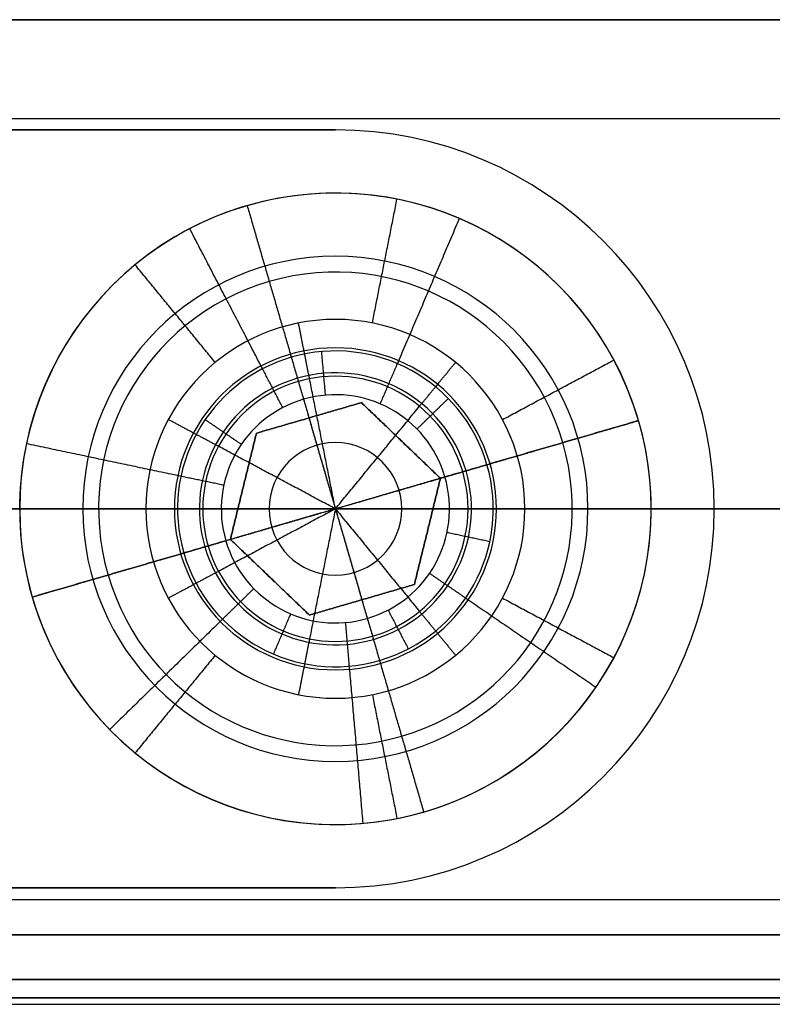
# Model space of a CAD drawing. Header units: millimetres. Extents: x -332 to 332, y -5 to 968.
# Tile 641 of 656: x 12 to 24, y 751 to 767. Entities that reach past the tile are written whole.
import ezdxf

# ---------------------------------------------------------------- set-up
doc = ezdxf.new("R2010")
doc.units = ezdxf.units.MM
doc.header["$MEASUREMENT"] = 0
for name, color, linetype in [('IGES level 21', 9, 'Continuous'), ('IGES level 23', 252, 'Continuous'), ('IGES level 38', 9, 'Continuous'), ('IGES level 40', 8, 'Continuous')]:
    doc.layers.add(name, color=color, linetype=linetype)

msp = doc.modelspace()

# ---------------------------------------------------------------- linework, layer by layer
at = {"layer": 'IGES level 21', "color": 253}
for centre, radius, start, end in [((17.5, 759.284, 1698.593), 3, 0, 180), ((17.5, 759.284, 1706.593), 2.1, 0, 180), ((17.5, 759.284, 1707.224), 1.05, 0, 180), ((17.5, 759.284, 1698.593), 3, 180, 0), ((17.5, 759.284, 1706.593), 2.1, 180, 0), ((17.5, 759.284, 1707.224), 1.05, 180, 0)]:
    msp.add_arc(centre, radius, start, end, dxfattribs=at)
at = {"layer": 'IGES level 21'}
for centre, radius, start, end in [((17.5, 759.284, 1698.593), 3, 0, 180), ((17.5, 759.284, 1699.043), 2.55, 0, 180), ((17.5, 759.284, 1706.593), 2.1, 0, 180), ((17.5, 759.284, 1699.493), 2.1, 0, 180), ((17.5, 759.284, 1703.043), 2.1, 0, 180), ((17.5, 759.284, 1699.493), 2.1, 0, 180), ((17.5, 759.284, 1698.593), 3, 180, 0), ((17.5, 759.284, 1699.043), 2.55, 180, 0), ((17.5, 759.284, 1699.493), 2.1, 180, 0), ((17.5, 759.284, 1699.493), 2.1, 180, 0), ((17.5, 759.284, 1706.593), 2.1, 180, 0), ((17.5, 759.284, 1703.043), 2.1, 180, 0)]:
    msp.add_arc(centre, radius, start, end, dxfattribs=at)
at = {"layer": 'IGES level 21', "color": 253}
for points in [[(-35, 767.03, 1698.593), (0, 767.03, 1698.593), (35, 767.03, 1698.593)], [(35, 767.03, 1698.593), (0, 767.03, 1698.593), (-35, 767.03, 1698.593)], [(-90, 765.468, 1705.668), (0, 765.468, 1705.668), (90, 765.468, 1705.668)], [(17.5, 759.284, 1707.855), (17.295, 760.314, 1707.224), (17.09, 761.344, 1706.593)], [(17.5, 759.284, 1707.855), (18.166, 760.096, 1707.224), (18.832, 760.908, 1706.593)], [(17.5, 759.284, 1707.855), (16.574, 759.779, 1707.224), (15.648, 760.274, 1706.593)], [(-90, 759.284, 1708.593), (0, 759.284, 1708.593), (90, 759.284, 1708.593)], [(90, 759.284, 1708.593), (0, 759.284, 1708.593), (-90, 759.284, 1708.593)], [(-14.5, 759.284, 1698.593), (0, 759.284, 1698.593), (14.5, 759.284, 1698.593)], [(17.5, 759.284, 1707.855), (16.45, 759.284, 1707.224), (15.4, 759.284, 1706.593)], [(15.4, 759.284, 1706.593), (16.45, 759.284, 1707.224), (17.5, 759.284, 1707.855)], [(17.5, 759.284, 1707.855), (16.574, 758.789, 1707.224), (15.648, 758.294, 1706.593)], [(17.5, 759.284, 1707.855), (17.295, 758.254, 1707.224), (17.09, 757.225, 1706.593)], [(19.6, 759.284, 1706.593), (18.55, 759.284, 1707.224), (17.5, 759.284, 1707.855)], [(17.5, 759.284, 1707.855), (18.166, 758.473, 1707.224), (18.832, 757.661, 1706.593)], [(17.5, 759.284, 1707.855), (18.55, 759.284, 1707.224), (19.6, 759.284, 1706.593)], [(20.5, 759.284, 1698.593), (27.75, 759.284, 1698.593), (35, 759.284, 1698.593)], [(-90, 753.1, 1705.668), (0, 753.1, 1705.668), (90, 753.1, 1705.668)], [(-90, 751.438, 1699.032), (0, 751.438, 1699.032), (90, 751.438, 1699.032)], [(35, 751.538, 1698.593), (0, 751.538, 1698.593), (-35, 751.538, 1698.593)], [(-35, 751.538, 1698.593), (0, 751.538, 1698.593), (35, 751.538, 1698.593)]]:
    msp.add_open_spline(points, degree=2, dxfattribs=at)
at = {"layer": 'IGES level 21'}
for points in [[(17.09, 761.344, 1699.493), (17.003, 761.785, 1699.043), (16.915, 762.227, 1698.593)], [(18.832, 760.908, 1699.493), (19.118, 761.255, 1699.043), (19.403, 761.603, 1698.593)], [(17.09, 761.344, 1706.593), (17.09, 761.344, 1703.043), (17.09, 761.344, 1699.493)], [(18.832, 760.908, 1706.593), (18.832, 760.908, 1703.043), (18.832, 760.908, 1699.493)], [(15.648, 760.274, 1699.493), (15.251, 760.486, 1699.043), (14.854, 760.698, 1698.593)], [(15.648, 760.274, 1706.593), (15.648, 760.274, 1703.043), (15.648, 760.274, 1699.493)], [(15.4, 759.284, 1699.493), (14.95, 759.284, 1699.043), (14.5, 759.284, 1698.593)], [(14.5, 759.284, 1698.593), (14.95, 759.284, 1699.043), (15.4, 759.284, 1699.493)], [(15.4, 759.284, 1706.593), (15.4, 759.284, 1703.043), (15.4, 759.284, 1699.493)], [(15.4, 759.284, 1699.493), (15.4, 759.284, 1703.043), (15.4, 759.284, 1706.593)], [(20.5, 759.284, 1698.593), (20.05, 759.284, 1699.043), (19.6, 759.284, 1699.493)], [(19.6, 759.284, 1699.493), (19.6, 759.284, 1703.043), (19.6, 759.284, 1706.593)], [(19.6, 759.284, 1706.593), (19.6, 759.284, 1703.043), (19.6, 759.284, 1699.493)], [(19.6, 759.284, 1699.493), (20.05, 759.284, 1699.043), (20.5, 759.284, 1698.593)], [(15.648, 758.294, 1699.493), (15.251, 758.082, 1699.043), (14.854, 757.87, 1698.593)], [(15.648, 758.294, 1706.593), (15.648, 758.294, 1703.043), (15.648, 758.294, 1699.493)], [(18.832, 757.661, 1699.493), (19.118, 757.313, 1699.043), (19.403, 756.965, 1698.593)], [(18.832, 757.661, 1706.593), (18.832, 757.661, 1703.043), (18.832, 757.661, 1699.493)], [(17.09, 757.225, 1699.493), (17.003, 756.783, 1699.043), (16.915, 756.342, 1698.593)], [(17.09, 757.225, 1706.593), (17.09, 757.225, 1703.043), (17.09, 757.225, 1699.493)]]:
    msp.add_open_spline(points, degree=2, dxfattribs=at)
at = {"layer": 'IGES level 23'}
for centre, radius, start, end in [((17.5, 759.284, 1694.593), 6, 0, 90), ((17.5, 759.284, 1691.593), 6, 0, 90), ((17.5, 759.284, 1693.093), 6, 0, 90), ((17.5, 759.284, 1694.593), 6, 0, 90), ((17.5, 759.284, 1691.593), 6, 0, 90), ((17.5, 759.284, 1691.593), 5, 0, 180), ((17.5, 759.284, 1691.593), 5, 0, 180), ((17.5, 759.284, 1692.593), 4, 360, 180), ((17.5, 759.284, 1693.593), 3, 0, 180), ((17.5, 759.284, 1694.593), 3, 0, 180), ((17.5, 759.284, 1693.593), 3, 0, 180), ((17.5, 759.284, 1694.093), 3, 0, 180), ((17.5, 759.284, 1694.593), 3, 0, 180), ((17.5, 759.284, 1691.593), 5, 180, 0), ((17.5, 759.284, 1691.593), 5, 180, 0), ((17.5, 759.284, 1692.593), 4, 180, 360), ((17.5, 759.284, 1694.593), 3, 180, 0), ((17.5, 759.284, 1693.593), 3, 180, 0), ((17.5, 759.284, 1694.593), 3, 180, 0), ((17.5, 759.284, 1694.093), 3, 180, 360), ((17.5, 759.284, 1693.593), 3, 180, 0), ((17.5, 759.284, 1694.593), 6, 270, 0), ((17.5, 759.284, 1691.593), 6, 270, 0), ((17.5, 759.284, 1691.593), 6, 270, 0), ((17.5, 759.284, 1694.593), 6, 270, 0), ((17.5, 759.284, 1693.093), 6, 270, 360)]:
    msp.add_arc(centre, radius, start, end, dxfattribs=at)
for points in [[(17.5, 765.284, 1694.593), (0, 765.284, 1694.593), (-17.5, 765.284, 1694.593)], [(-17.5, 765.284, 1691.593), (0, 765.284, 1691.593), (17.5, 765.284, 1691.593)], [(17.5, 765.284, 1693.093), (0, 765.284, 1693.093), (-17.5, 765.284, 1693.093)], [(-17.5, 765.284, 1694.593), (0, 765.284, 1694.593), (17.5, 765.284, 1694.593)], [(-17.5, 765.284, 1691.593), (0, 765.284, 1691.593), (17.5, 765.284, 1691.593)], [(17.5, 765.284, 1691.593), (17.5, 765.284, 1693.093), (17.5, 765.284, 1694.593)], [(17.5, 765.284, 1691.593), (17.5, 765.284, 1693.093), (17.5, 765.284, 1694.593)], [(18.085, 762.227, 1693.593), (18.28, 763.207, 1692.593), (18.475, 764.188, 1691.593)], [(21.306, 763.922, 1691.593), (21.306, 763.922, 1693.093), (21.306, 763.922, 1694.593)], [(15.597, 761.603, 1693.593), (14.962, 762.376, 1692.593), (14.328, 763.149, 1691.593)], [(16.915, 762.227, 1693.593), (16.915, 762.227, 1694.093), (16.915, 762.227, 1694.593)], [(19.403, 761.603, 1693.593), (19.403, 761.603, 1694.093), (19.403, 761.603, 1694.593)], [(20.146, 760.698, 1693.593), (21.028, 761.17, 1692.593), (21.91, 761.641, 1691.593)], [(14.854, 760.698, 1693.593), (14.854, 760.698, 1694.093), (14.854, 760.698, 1694.593)], [(14.5, 759.284, 1694.593), (0, 759.284, 1694.593), (-14.5, 759.284, 1694.593)], [(12.5, 759.284, 1691.593), (13.5, 759.284, 1692.593), (14.5, 759.284, 1693.593)], [(14.5, 759.284, 1693.593), (13.5, 759.284, 1692.593), (12.5, 759.284, 1691.593)], [(14.5, 759.284, 1693.593), (14.5, 759.284, 1694.093), (14.5, 759.284, 1694.593)], [(14.5, 759.284, 1694.593), (14.5, 759.284, 1694.093), (14.5, 759.284, 1693.593)], [(20.5, 759.284, 1693.593), (21.5, 759.284, 1692.593), (22.5, 759.284, 1691.593)], [(20.5, 759.284, 1694.593), (20.5, 759.284, 1694.093), (20.5, 759.284, 1693.593)], [(23.5, 759.284, 1694.593), (22, 759.284, 1694.593), (20.5, 759.284, 1694.593)], [(20.5, 759.284, 1693.593), (20.5, 759.284, 1694.093), (20.5, 759.284, 1694.593)], [(22.5, 759.284, 1691.593), (21.5, 759.284, 1692.593), (20.5, 759.284, 1693.593)], [(23.5, 759.284, 1691.593), (23, 759.284, 1691.593), (22.5, 759.284, 1691.593)], [(23.5, 759.284, 1694.593), (23.5, 759.284, 1693.093), (23.5, 759.284, 1691.593)], [(23.5, 759.284, 1691.593), (23.5, 759.284, 1693.093), (23.5, 759.284, 1694.593)], [(14.854, 757.87, 1693.593), (14.854, 757.87, 1694.093), (14.854, 757.87, 1694.593)], [(20.146, 757.87, 1693.593), (21.028, 757.399, 1692.593), (21.91, 756.927, 1691.593)], [(15.597, 756.965, 1693.593), (14.962, 756.192, 1692.593), (14.328, 755.419, 1691.593)], [(19.403, 756.965, 1693.593), (19.403, 756.965, 1694.093), (19.403, 756.965, 1694.593)], [(16.915, 756.342, 1693.593), (16.915, 756.342, 1694.093), (16.915, 756.342, 1694.593)], [(18.085, 756.342, 1693.593), (18.28, 755.361, 1692.593), (18.475, 754.38, 1691.593)], [(21.306, 754.646, 1691.593), (21.306, 754.646, 1693.093), (21.306, 754.646, 1694.593)], [(-17.5, 753.284, 1694.593), (0, 753.284, 1694.593), (17.5, 753.284, 1694.593)], [(17.5, 753.284, 1691.593), (0, 753.284, 1691.593), (-17.5, 753.284, 1691.593)], [(-17.5, 753.284, 1693.093), (0, 753.284, 1693.093), (17.5, 753.284, 1693.093)], [(17.5, 753.284, 1694.593), (0, 753.284, 1694.593), (-17.5, 753.284, 1694.593)], [(17.5, 753.284, 1691.593), (0, 753.284, 1691.593), (-17.5, 753.284, 1691.593)], [(17.5, 753.284, 1694.593), (17.5, 753.284, 1693.093), (17.5, 753.284, 1691.593)], [(17.5, 753.284, 1694.593), (17.5, 753.284, 1693.093), (17.5, 753.284, 1691.593)]]:
    msp.add_open_spline(points, degree=2, dxfattribs=at)
at = {"layer": 'IGES level 38'}
for points in [[(34, 752.538, 1698.593), (0, 752.538, 1698.593), (-34, 752.538, 1698.593)], [(-34, 752.538, 1693.593), (0, 752.538, 1693.593), (34, 752.538, 1693.593)], [(34, 752.538, 1693.593), (0, 752.538, 1693.593), (-34, 752.538, 1693.593)], [(34, 752.538, 1698.593), (0, 752.538, 1698.593), (-34, 752.538, 1698.593)], [(-34, 751.831, 1698.3), (0, 751.831, 1698.3), (34, 751.831, 1698.3)], [(34, 751.831, 1693.886), (0, 751.831, 1693.886), (-34, 751.831, 1693.886)], [(-34, 751.538, 1697.593), (0, 751.538, 1697.593), (34, 751.538, 1697.593)], [(34, 751.538, 1694.593), (0, 751.538, 1694.593), (-34, 751.538, 1694.593)], [(-34, 751.538, 1694.593), (0, 751.538, 1694.593), (34, 751.538, 1694.593)], [(34, 751.538, 1697.593), (0, 751.538, 1697.593), (-34, 751.538, 1697.593)], [(-34, 751.538, 1696.093), (0, 751.538, 1696.093), (34, 751.538, 1696.093)]]:
    msp.add_open_spline(points, degree=2, dxfattribs=at)
at = {"layer": 'IGES level 40'}
for centre, radius, start, end in [((17.5, 759.284, 1691.793), 5, 16.231, 196.231), ((17.5, 759.284, 1691.793), 5, 16.231, 196.231), ((17.5, 759.284, 1691.593), 5, 16.231, 196.231), ((17.5, 759.284, 1691.693), 5, 16.231, 196.231), ((17.5, 759.284, 1691.593), 5, 16.231, 196.231), ((17.5, 759.284, 1693.043), 3.75, 16.231, 196.231), ((17.5, 759.284, 1694.393), 2.5, 16.231, 196.231), ((17.5, 759.284, 1694.293), 2.5, 16.231, 196.231), ((17.5, 759.284, 1694.343), 2.5, 16.231, 196.231), ((17.5, 759.284, 1694.293), 2.5, 16.231, 196.231), ((17.5, 759.284, 1695.193), 2.5, 16.231, 196.231), ((17.5, 759.284, 1694.393), 2.5, 16.231, 196.231), ((17.5, 759.284, 1695.993), 2.5, 16.231, 196.231), ((17.5, 759.284, 1695.193), 2.5, 16.231, 196.231), ((17.5, 759.284, 1696.793), 2.5, 16.231, 196.231), ((17.5, 759.284, 1695.993), 2.5, 16.231, 196.231), ((17.5, 759.284, 1697.593), 2.5, 16.231, 196.231), ((17.5, 759.284, 1696.793), 2.5, 16.231, 196.231), ((17.5, 759.284, 1698.393), 2.5, 16.231, 196.231), ((17.5, 759.284, 1697.593), 2.5, 16.231, 196.231), ((17.5, 759.284, 1699.193), 2.5, 16.231, 196.231), ((17.5, 759.284, 1698.393), 2.5, 16.231, 196.231), ((17.5, 759.284, 1699.993), 2.5, 16.231, 196.231), ((17.5, 759.284, 1699.193), 2.5, 16.231, 196.231), ((17.5, 759.284, 1700.793), 2.5, 16.231, 196.231), ((17.5, 759.284, 1699.993), 2.5, 16.231, 196.231), ((17.5, 759.284, 1701.593), 2.5, 16.231, 196.231), ((17.5, 759.284, 1702.393), 2.5, 16.231, 196.231), ((17.5, 759.284, 1702.393), 2.5, 16.231, 196.231), ((17.5, 759.284, 1703.193), 2.5, 16.231, 196.231), ((17.5, 759.284, 1703.193), 2.5, 16.231, 196.231), ((17.5, 759.284, 1701.593), 2.5, 16.231, 196.231), ((17.5, 759.284, 1700.793), 2.5, 16.231, 196.231), ((17.5, 759.284, 1694.993), 2.154, 16.231, 196.231), ((17.5, 759.284, 1694.593), 2.154, 16.231, 196.231), ((17.5, 759.284, 1695.793), 2.154, 16.231, 196.231), ((17.5, 759.284, 1695.393), 2.154, 16.231, 196.231), ((17.5, 759.284, 1696.593), 2.154, 16.231, 196.231), ((17.5, 759.284, 1696.193), 2.154, 16.231, 196.231), ((17.5, 759.284, 1697.393), 2.154, 16.231, 196.231), ((17.5, 759.284, 1696.993), 2.154, 16.231, 196.231), ((17.5, 759.284, 1698.193), 2.154, 16.231, 196.231), ((17.5, 759.284, 1697.793), 2.154, 16.231, 196.231), ((17.5, 759.284, 1698.993), 2.154, 16.231, 196.231), ((17.5, 759.284, 1698.593), 2.154, 16.231, 196.231), ((17.5, 759.284, 1699.793), 2.154, 16.231, 196.231), ((17.5, 759.284, 1699.393), 2.154, 16.231, 196.231), ((17.5, 759.284, 1700.593), 2.154, 16.231, 196.231), ((17.5, 759.284, 1700.193), 2.154, 16.231, 196.231), ((17.5, 759.284, 1701.793), 2.154, 16.231, 196.231), ((17.5, 759.284, 1702.193), 2.154, 16.231, 196.231), ((17.5, 759.284, 1702.593), 2.154, 16.231, 196.231), ((17.5, 759.284, 1702.993), 2.154, 16.231, 196.231), ((17.5, 759.284, 1703.393), 2.154, 16.231, 196.231), ((17.5, 759.284, 1701.393), 2.154, 16.231, 196.231), ((17.5, 759.284, 1700.993), 2.154, 16.231, 196.231), ((17.5, 759.284, 1694.793), 1.807, 16.231, 196.231), ((17.5, 759.284, 1694.793), 1.807, 16.231, 196.231), ((17.5, 759.284, 1695.593), 1.807, 16.231, 196.231), ((17.5, 759.284, 1695.593), 1.807, 16.231, 196.231), ((17.5, 759.284, 1696.393), 1.807, 16.231, 196.231), ((17.5, 759.284, 1696.393), 1.807, 16.231, 196.231), ((17.5, 759.284, 1697.193), 1.807, 16.231, 196.231), ((17.5, 759.284, 1697.193), 1.807, 16.231, 196.231), ((17.5, 759.284, 1697.993), 1.807, 16.231, 196.231), ((17.5, 759.284, 1697.993), 1.807, 16.231, 196.231), ((17.5, 759.284, 1698.793), 1.807, 16.231, 196.231), ((17.5, 759.284, 1698.793), 1.807, 16.231, 196.231), ((17.5, 759.284, 1699.593), 1.807, 16.231, 196.231), ((17.5, 759.284, 1699.593), 1.807, 16.231, 196.231), ((17.5, 759.284, 1700.393), 1.807, 16.231, 196.231), ((17.5, 759.284, 1700.393), 1.807, 16.231, 196.231), ((17.5, 759.284, 1701.993), 1.807, 16.231, 196.231), ((17.5, 759.284, 1701.993), 1.807, 16.231, 196.231), ((17.5, 759.284, 1702.793), 1.807, 16.231, 196.231), ((17.5, 759.284, 1702.793), 1.807, 16.231, 196.231), ((17.5, 759.284, 1703.593), 1.807, 16.231, 196.231), ((17.5, 759.284, 1703.593), 1.807, 16.231, 196.231), ((17.5, 759.284, 1701.193), 1.807, 16.231, 196.231), ((17.5, 759.284, 1701.193), 1.807, 16.231, 196.231), ((17.5, 759.284, 1691.593), 5, 196.231, 16.231), ((17.5, 759.284, 1691.593), 5, 196.231, 16.231), ((17.5, 759.284, 1691.793), 5, 196.231, 16.231), ((17.5, 759.284, 1691.693), 5, 196.231, 16.231), ((17.5, 759.284, 1691.793), 5, 196.231, 16.231), ((17.5, 759.284, 1693.043), 3.75, 196.231, 16.231), ((17.5, 759.284, 1700.793), 2.5, 196.231, 16.231), ((17.5, 759.284, 1701.593), 2.5, 196.231, 16.231), ((17.5, 759.284, 1703.193), 2.5, 196.231, 16.231), ((17.5, 759.284, 1703.193), 2.5, 196.231, 16.231), ((17.5, 759.284, 1702.393), 2.5, 196.231, 16.231), ((17.5, 759.284, 1702.393), 2.5, 196.231, 16.231), ((17.5, 759.284, 1701.593), 2.5, 196.231, 16.231), ((17.5, 759.284, 1699.993), 2.5, 196.231, 16.231), ((17.5, 759.284, 1700.793), 2.5, 196.231, 16.231), ((17.5, 759.284, 1699.193), 2.5, 196.231, 16.231), ((17.5, 759.284, 1699.993), 2.5, 196.231, 16.231), ((17.5, 759.284, 1698.393), 2.5, 196.231, 16.231), ((17.5, 759.284, 1699.193), 2.5, 196.231, 16.231), ((17.5, 759.284, 1697.593), 2.5, 196.231, 16.231), ((17.5, 759.284, 1698.393), 2.5, 196.231, 16.231), ((17.5, 759.284, 1696.793), 2.5, 196.231, 16.231), ((17.5, 759.284, 1697.593), 2.5, 196.231, 16.231), ((17.5, 759.284, 1695.993), 2.5, 196.231, 16.231), ((17.5, 759.284, 1696.793), 2.5, 196.231, 16.231), ((17.5, 759.284, 1695.193), 2.5, 196.231, 16.231), ((17.5, 759.284, 1695.993), 2.5, 196.231, 16.231), ((17.5, 759.284, 1694.393), 2.5, 196.231, 16.231), ((17.5, 759.284, 1695.193), 2.5, 196.231, 16.231), ((17.5, 759.284, 1694.293), 2.5, 196.231, 16.231), ((17.5, 759.284, 1694.293), 2.5, 196.231, 16.231), ((17.5, 759.284, 1694.393), 2.5, 196.231, 16.231), ((17.5, 759.284, 1694.343), 2.5, 196.231, 16.231), ((17.5, 759.284, 1700.993), 2.154, 196.231, 16.231), ((17.5, 759.284, 1701.393), 2.154, 196.231, 16.231), ((17.5, 759.284, 1703.393), 2.154, 196.231, 16.231), ((17.5, 759.284, 1702.993), 2.154, 196.231, 16.231), ((17.5, 759.284, 1702.593), 2.154, 196.231, 16.231), ((17.5, 759.284, 1702.193), 2.154, 196.231, 16.231), ((17.5, 759.284, 1701.793), 2.154, 196.231, 16.231), ((17.5, 759.284, 1700.193), 2.154, 196.231, 16.231), ((17.5, 759.284, 1700.593), 2.154, 196.231, 16.231), ((17.5, 759.284, 1699.393), 2.154, 196.231, 16.231), ((17.5, 759.284, 1699.793), 2.154, 196.231, 16.231), ((17.5, 759.284, 1698.593), 2.154, 196.231, 16.231), ((17.5, 759.284, 1698.993), 2.154, 196.231, 16.231), ((17.5, 759.284, 1697.793), 2.154, 196.231, 16.231), ((17.5, 759.284, 1698.193), 2.154, 196.231, 16.231), ((17.5, 759.284, 1696.993), 2.154, 196.231, 16.231), ((17.5, 759.284, 1697.393), 2.154, 196.231, 16.231), ((17.5, 759.284, 1696.193), 2.154, 196.231, 16.231), ((17.5, 759.284, 1696.593), 2.154, 196.231, 16.231), ((17.5, 759.284, 1695.393), 2.154, 196.231, 16.231), ((17.5, 759.284, 1695.793), 2.154, 196.231, 16.231), ((17.5, 759.284, 1694.593), 2.154, 196.231, 16.231), ((17.5, 759.284, 1694.993), 2.154, 196.231, 16.231), ((17.5, 759.284, 1703.593), 1.807, 196.231, 16.231), ((17.5, 759.284, 1701.193), 1.807, 196.231, 16.231), ((17.5, 759.284, 1701.193), 1.807, 196.231, 16.231), ((17.5, 759.284, 1703.593), 1.807, 196.231, 16.231), ((17.5, 759.284, 1702.793), 1.807, 196.231, 16.231), ((17.5, 759.284, 1702.793), 1.807, 196.231, 16.231), ((17.5, 759.284, 1701.993), 1.807, 196.231, 16.231), ((17.5, 759.284, 1701.993), 1.807, 196.231, 16.231), ((17.5, 759.284, 1700.393), 1.807, 196.231, 16.231), ((17.5, 759.284, 1700.393), 1.807, 196.231, 16.231), ((17.5, 759.284, 1699.593), 1.807, 196.231, 16.231), ((17.5, 759.284, 1699.593), 1.807, 196.231, 16.231), ((17.5, 759.284, 1698.793), 1.807, 196.231, 16.231), ((17.5, 759.284, 1698.793), 1.807, 196.231, 16.231), ((17.5, 759.284, 1697.993), 1.807, 196.231, 16.231), ((17.5, 759.284, 1697.993), 1.807, 196.231, 16.231), ((17.5, 759.284, 1697.193), 1.807, 196.231, 16.231), ((17.5, 759.284, 1697.193), 1.807, 196.231, 16.231), ((17.5, 759.284, 1696.393), 1.807, 196.231, 16.231), ((17.5, 759.284, 1696.393), 1.807, 196.231, 16.231), ((17.5, 759.284, 1695.593), 1.807, 196.231, 16.231), ((17.5, 759.284, 1695.593), 1.807, 196.231, 16.231), ((17.5, 759.284, 1694.793), 1.807, 196.231, 16.231), ((17.5, 759.284, 1694.793), 1.807, 196.231, 16.231)]:
    msp.add_arc(centre, radius, start, end, dxfattribs=at)
for points in [[(17.066, 764.265, 1691.593), (17.066, 764.265, 1691.693), (17.066, 764.265, 1691.793)], [(16.102, 764.085, 1691.593), (16.592, 762.405, 1691.593), (17.081, 760.724, 1691.593)], [(18.483, 761.583, 1694.293), (18.974, 762.732, 1693.043), (19.465, 763.882, 1691.793)], [(16.346, 761.502, 1694.293), (15.77, 762.611, 1693.043), (15.193, 763.72, 1691.793)], [(21.075, 762.78, 1691.593), (21.075, 762.78, 1691.693), (21.075, 762.78, 1691.793)], [(13.374, 762.109, 1691.593), (13.374, 762.109, 1691.693), (13.374, 762.109, 1691.793)], [(17.283, 761.775, 1694.293), (17.283, 761.775, 1694.343), (17.283, 761.775, 1694.393)], [(17.343, 761.085, 1694.793), (17.313, 761.43, 1694.993), (17.283, 761.775, 1695.193)], [(17.343, 761.085, 1695.593), (17.313, 761.43, 1695.793), (17.283, 761.775, 1695.993)], [(17.343, 761.085, 1696.393), (17.313, 761.43, 1696.593), (17.283, 761.775, 1696.793)], [(17.343, 761.085, 1697.193), (17.313, 761.43, 1697.393), (17.283, 761.775, 1697.593)], [(17.343, 761.085, 1697.993), (17.313, 761.43, 1698.193), (17.283, 761.775, 1698.393)], [(17.343, 761.085, 1698.793), (17.313, 761.43, 1698.993), (17.283, 761.775, 1699.193)], [(17.343, 761.085, 1699.593), (17.313, 761.43, 1699.793), (17.283, 761.775, 1699.993)], [(17.343, 761.085, 1700.393), (17.313, 761.43, 1700.593), (17.283, 761.775, 1700.793)], [(17.343, 761.085, 1701.993), (17.313, 761.43, 1702.193), (17.283, 761.775, 1702.393)], [(17.343, 761.085, 1702.793), (17.313, 761.43, 1702.993), (17.283, 761.775, 1703.193)], [(17.343, 761.085, 1701.193), (17.313, 761.43, 1701.393), (17.283, 761.775, 1701.593)], [(18.21, 760.946, 1694.793), (18.346, 761.264, 1694.593), (18.483, 761.583, 1694.393)], [(18.21, 760.946, 1695.593), (18.346, 761.264, 1695.393), (18.483, 761.583, 1695.193)], [(18.21, 760.946, 1696.393), (18.346, 761.264, 1696.193), (18.483, 761.583, 1695.993)], [(18.21, 760.946, 1697.193), (18.346, 761.264, 1696.993), (18.483, 761.583, 1696.793)], [(18.21, 760.946, 1697.993), (18.346, 761.264, 1697.793), (18.483, 761.583, 1697.593)], [(18.21, 760.946, 1698.793), (18.346, 761.264, 1698.593), (18.483, 761.583, 1698.393)], [(18.21, 760.946, 1699.593), (18.346, 761.264, 1699.393), (18.483, 761.583, 1699.193)], [(18.21, 760.946, 1700.393), (18.346, 761.264, 1700.193), (18.483, 761.583, 1699.993)], [(18.21, 760.946, 1701.993), (18.346, 761.264, 1701.793), (18.483, 761.583, 1701.593)], [(18.21, 760.946, 1702.793), (18.346, 761.264, 1702.593), (18.483, 761.583, 1702.393)], [(18.21, 760.946, 1703.593), (18.346, 761.264, 1703.393), (18.483, 761.583, 1703.193)], [(18.21, 760.946, 1701.193), (18.346, 761.264, 1700.993), (18.483, 761.583, 1700.793)], [(16.666, 760.887, 1694.793), (16.506, 761.195, 1694.593), (16.346, 761.502, 1694.393)], [(16.666, 760.887, 1695.593), (16.506, 761.195, 1695.393), (16.346, 761.502, 1695.193)], [(16.666, 760.887, 1696.393), (16.506, 761.195, 1696.193), (16.346, 761.502, 1695.993)], [(16.666, 760.887, 1697.193), (16.506, 761.195, 1696.993), (16.346, 761.502, 1696.793)], [(16.666, 760.887, 1697.993), (16.506, 761.195, 1697.793), (16.346, 761.502, 1697.593)], [(16.666, 760.887, 1698.793), (16.506, 761.195, 1698.593), (16.346, 761.502, 1698.393)], [(16.666, 760.887, 1699.593), (16.506, 761.195, 1699.393), (16.346, 761.502, 1699.193)], [(16.666, 760.887, 1700.393), (16.506, 761.195, 1700.193), (16.346, 761.502, 1699.993)], [(16.666, 760.887, 1701.993), (16.506, 761.195, 1701.793), (16.346, 761.502, 1701.593)], [(16.666, 760.887, 1702.793), (16.506, 761.195, 1702.593), (16.346, 761.502, 1702.393)], [(16.666, 760.887, 1703.593), (16.506, 761.195, 1703.393), (16.346, 761.502, 1703.193)], [(16.666, 760.887, 1701.193), (16.506, 761.195, 1700.993), (16.346, 761.502, 1700.793)], [(17.912, 760.966, 1691.593), (17.081, 760.724, 1691.593), (16.249, 760.482, 1691.593)], [(16.249, 760.482, 1693.593), (17.081, 760.724, 1693.593), (17.912, 760.966, 1693.593)], [(17.912, 760.966, 1691.593), (17.081, 760.724, 1691.593), (16.249, 760.482, 1691.593)], [(16.249, 760.482, 1692.593), (17.081, 760.724, 1692.593), (17.912, 760.966, 1692.593)], [(16.249, 760.482, 1693.593), (17.081, 760.724, 1693.593), (17.912, 760.966, 1693.593)], [(16.995, 761.019, 1703.593), (17.5, 759.284, 1703.593), (18.005, 757.549, 1703.593)], [(19.163, 759.768, 1691.593), (18.538, 760.367, 1691.593), (17.912, 760.966, 1691.593)], [(17.912, 760.966, 1693.593), (18.538, 760.367, 1693.593), (19.163, 759.768, 1693.593)], [(19.163, 759.768, 1691.593), (18.538, 760.367, 1691.593), (17.912, 760.966, 1691.593)], [(17.912, 760.966, 1691.593), (17.912, 760.966, 1692.593), (17.912, 760.966, 1693.593)], [(17.912, 760.966, 1692.593), (18.538, 760.367, 1692.593), (19.163, 759.768, 1692.593)], [(17.912, 760.966, 1693.593), (17.912, 760.966, 1692.593), (17.912, 760.966, 1691.593)], [(17.912, 760.966, 1693.593), (18.538, 760.367, 1693.593), (19.163, 759.768, 1693.593)], [(18.792, 760.548, 1694.793), (19.04, 760.79, 1694.993), (19.288, 761.032, 1695.193)], [(18.792, 760.548, 1695.593), (19.04, 760.79, 1695.793), (19.288, 761.032, 1695.993)], [(18.792, 760.548, 1696.393), (19.04, 760.79, 1696.593), (19.288, 761.032, 1696.793)], [(18.792, 760.548, 1697.193), (19.04, 760.79, 1697.393), (19.288, 761.032, 1697.593)], [(18.792, 760.548, 1697.993), (19.04, 760.79, 1698.193), (19.288, 761.032, 1698.393)], [(18.792, 760.548, 1698.793), (19.04, 760.79, 1698.993), (19.288, 761.032, 1699.193)], [(18.792, 760.548, 1699.593), (19.04, 760.79, 1699.793), (19.288, 761.032, 1699.993)], [(18.792, 760.548, 1700.393), (19.04, 760.79, 1700.593), (19.288, 761.032, 1700.793)], [(18.792, 760.548, 1701.993), (19.04, 760.79, 1702.193), (19.288, 761.032, 1702.393)], [(18.792, 760.548, 1702.793), (19.04, 760.79, 1702.993), (19.288, 761.032, 1703.193)], [(18.792, 760.548, 1701.193), (19.04, 760.79, 1701.393), (19.288, 761.032, 1701.593)], [(19.288, 761.032, 1694.293), (19.288, 761.032, 1694.343), (19.288, 761.032, 1694.393)], [(15.437, 760.696, 1694.293), (15.437, 760.696, 1694.343), (15.437, 760.696, 1694.393)], [(16.009, 760.305, 1694.793), (15.723, 760.501, 1694.993), (15.437, 760.696, 1695.193)], [(16.009, 760.305, 1695.593), (15.723, 760.501, 1695.793), (15.437, 760.696, 1695.993)], [(16.009, 760.305, 1696.393), (15.723, 760.501, 1696.593), (15.437, 760.696, 1696.793)], [(16.009, 760.305, 1697.193), (15.723, 760.501, 1697.393), (15.437, 760.696, 1697.593)], [(16.009, 760.305, 1697.993), (15.723, 760.501, 1698.193), (15.437, 760.696, 1698.393)], [(16.009, 760.305, 1698.793), (15.723, 760.501, 1698.993), (15.437, 760.696, 1699.193)], [(16.009, 760.305, 1699.593), (15.723, 760.501, 1699.793), (15.437, 760.696, 1699.993)], [(16.009, 760.305, 1700.393), (15.723, 760.501, 1700.593), (15.437, 760.696, 1700.793)], [(16.009, 760.305, 1701.993), (15.723, 760.501, 1702.193), (15.437, 760.696, 1702.393)], [(16.009, 760.305, 1702.793), (15.723, 760.501, 1702.993), (15.437, 760.696, 1703.193)], [(16.009, 760.305, 1701.193), (15.723, 760.501, 1701.393), (15.437, 760.696, 1701.593)], [(17.081, 760.724, 1693.593), (17.081, 760.724, 1692.593), (17.081, 760.724, 1691.593)], [(17.081, 760.724, 1693.593), (17.5, 759.284, 1693.593), (17.919, 757.844, 1693.593)], [(19.163, 759.768, 1691.593), (20.732, 760.225, 1691.593), (22.301, 760.682, 1691.593)], [(19.9, 759.983, 1694.293), (21.101, 760.332, 1693.043), (22.301, 760.682, 1691.793)], [(22.301, 760.682, 1691.793), (21.101, 760.332, 1693.043), (19.9, 759.983, 1694.293)], [(22.301, 760.682, 1691.793), (22.301, 760.682, 1691.693), (22.301, 760.682, 1691.593)], [(22.301, 760.682, 1691.593), (22.301, 760.682, 1691.693), (22.301, 760.682, 1691.793)], [(16.249, 760.482, 1691.593), (16.043, 759.641, 1691.593), (15.837, 758.8, 1691.593)], [(15.837, 758.8, 1693.593), (16.043, 759.641, 1693.593), (16.249, 760.482, 1693.593)], [(16.249, 760.482, 1691.593), (16.043, 759.641, 1691.593), (15.837, 758.8, 1691.593)], [(15.837, 758.8, 1692.593), (16.043, 759.641, 1692.593), (16.249, 760.482, 1692.593)], [(15.837, 758.8, 1693.593), (16.043, 759.641, 1693.593), (16.249, 760.482, 1693.593)], [(16.249, 760.482, 1691.593), (16.249, 760.482, 1692.593), (16.249, 760.482, 1693.593)], [(16.249, 760.482, 1693.593), (16.249, 760.482, 1692.593), (16.249, 760.482, 1691.593)], [(15.054, 759.799, 1694.293), (13.831, 760.057, 1693.043), (12.607, 760.315, 1691.793)], [(18.538, 760.367, 1693.593), (18.538, 760.367, 1692.593), (18.538, 760.367, 1691.593)], [(19.9, 759.983, 1695.193), (19.568, 759.886, 1694.993), (19.235, 759.789, 1694.793)], [(19.235, 759.789, 1694.793), (19.568, 759.886, 1694.593), (19.9, 759.983, 1694.393)], [(19.9, 759.983, 1695.993), (19.568, 759.886, 1695.793), (19.235, 759.789, 1695.593)], [(19.235, 759.789, 1695.593), (19.568, 759.886, 1695.393), (19.9, 759.983, 1695.193)], [(19.9, 759.983, 1696.793), (19.568, 759.886, 1696.593), (19.235, 759.789, 1696.393)], [(19.235, 759.789, 1696.393), (19.568, 759.886, 1696.193), (19.9, 759.983, 1695.993)], [(19.9, 759.983, 1697.593), (19.568, 759.886, 1697.393), (19.235, 759.789, 1697.193)], [(19.235, 759.789, 1697.193), (19.568, 759.886, 1696.993), (19.9, 759.983, 1696.793)], [(19.9, 759.983, 1698.393), (19.568, 759.886, 1698.193), (19.235, 759.789, 1697.993)], [(19.235, 759.789, 1697.993), (19.568, 759.886, 1697.793), (19.9, 759.983, 1697.593)], [(19.9, 759.983, 1699.193), (19.568, 759.886, 1698.993), (19.235, 759.789, 1698.793)], [(19.235, 759.789, 1698.793), (19.568, 759.886, 1698.593), (19.9, 759.983, 1698.393)], [(19.9, 759.983, 1699.993), (19.568, 759.886, 1699.793), (19.235, 759.789, 1699.593)], [(19.235, 759.789, 1699.593), (19.568, 759.886, 1699.393), (19.9, 759.983, 1699.193)], [(19.9, 759.983, 1700.793), (19.568, 759.886, 1700.593), (19.235, 759.789, 1700.393)], [(19.235, 759.789, 1700.393), (19.568, 759.886, 1700.193), (19.9, 759.983, 1699.993)], [(19.235, 759.789, 1701.993), (19.568, 759.886, 1701.793), (19.9, 759.983, 1701.593)], [(19.9, 759.983, 1702.393), (19.568, 759.886, 1702.193), (19.235, 759.789, 1701.993)], [(19.235, 759.789, 1702.793), (19.568, 759.886, 1702.593), (19.9, 759.983, 1702.393)], [(19.9, 759.983, 1703.193), (19.568, 759.886, 1702.993), (19.235, 759.789, 1702.793)], [(19.235, 759.789, 1703.593), (19.568, 759.886, 1703.393), (19.9, 759.983, 1703.193)], [(19.9, 759.983, 1701.593), (19.568, 759.886, 1701.393), (19.235, 759.789, 1701.193)], [(19.235, 759.789, 1701.193), (19.568, 759.886, 1700.993), (19.9, 759.983, 1700.793)], [(19.9, 759.983, 1700.793), (19.568, 759.886, 1700.993), (19.235, 759.789, 1701.193)], [(19.235, 759.789, 1701.193), (19.568, 759.886, 1701.393), (19.9, 759.983, 1701.593)], [(19.9, 759.983, 1703.193), (19.568, 759.886, 1703.393), (19.235, 759.789, 1703.593)], [(19.235, 759.789, 1702.793), (19.568, 759.886, 1702.993), (19.9, 759.983, 1703.193)], [(19.9, 759.983, 1702.393), (19.568, 759.886, 1702.593), (19.235, 759.789, 1702.793)], [(19.235, 759.789, 1701.993), (19.568, 759.886, 1702.193), (19.9, 759.983, 1702.393)], [(19.9, 759.983, 1701.593), (19.568, 759.886, 1701.793), (19.235, 759.789, 1701.993)], [(19.9, 759.983, 1699.993), (19.568, 759.886, 1700.193), (19.235, 759.789, 1700.393)], [(19.235, 759.789, 1700.393), (19.568, 759.886, 1700.593), (19.9, 759.983, 1700.793)], [(19.9, 759.983, 1699.193), (19.568, 759.886, 1699.393), (19.235, 759.789, 1699.593)], [(19.235, 759.789, 1699.593), (19.568, 759.886, 1699.793), (19.9, 759.983, 1699.993)], [(19.9, 759.983, 1698.393), (19.568, 759.886, 1698.593), (19.235, 759.789, 1698.793)], [(19.235, 759.789, 1698.793), (19.568, 759.886, 1698.993), (19.9, 759.983, 1699.193)], [(19.9, 759.983, 1697.593), (19.568, 759.886, 1697.793), (19.235, 759.789, 1697.993)], [(19.235, 759.789, 1697.993), (19.568, 759.886, 1698.193), (19.9, 759.983, 1698.393)], [(19.9, 759.983, 1696.793), (19.568, 759.886, 1696.993), (19.235, 759.789, 1697.193)], [(19.235, 759.789, 1697.193), (19.568, 759.886, 1697.393), (19.9, 759.983, 1697.593)], [(19.9, 759.983, 1695.993), (19.568, 759.886, 1696.193), (19.235, 759.789, 1696.393)], [(19.235, 759.789, 1696.393), (19.568, 759.886, 1696.593), (19.9, 759.983, 1696.793)], [(19.9, 759.983, 1695.193), (19.568, 759.886, 1695.393), (19.235, 759.789, 1695.593)], [(19.235, 759.789, 1695.593), (19.568, 759.886, 1695.793), (19.9, 759.983, 1695.993)], [(19.9, 759.983, 1694.393), (19.568, 759.886, 1694.593), (19.235, 759.789, 1694.793)], [(19.235, 759.789, 1694.793), (19.568, 759.886, 1694.993), (19.9, 759.983, 1695.193)], [(19.9, 759.983, 1694.393), (19.9, 759.983, 1694.343), (19.9, 759.983, 1694.293)], [(19.9, 759.983, 1694.293), (19.9, 759.983, 1694.343), (19.9, 759.983, 1694.393)], [(15.732, 759.657, 1694.793), (15.393, 759.728, 1694.593), (15.054, 759.799, 1694.393)], [(15.732, 759.657, 1695.593), (15.393, 759.728, 1695.393), (15.054, 759.799, 1695.193)], [(15.732, 759.657, 1696.393), (15.393, 759.728, 1696.193), (15.054, 759.799, 1695.993)], [(15.732, 759.657, 1697.193), (15.393, 759.728, 1696.993), (15.054, 759.799, 1696.793)], [(15.732, 759.657, 1697.993), (15.393, 759.728, 1697.793), (15.054, 759.799, 1697.593)], [(15.732, 759.657, 1698.793), (15.393, 759.728, 1698.593), (15.054, 759.799, 1698.393)], [(15.732, 759.657, 1699.593), (15.393, 759.728, 1699.393), (15.054, 759.799, 1699.193)], [(15.732, 759.657, 1700.393), (15.393, 759.728, 1700.193), (15.054, 759.799, 1699.993)], [(15.732, 759.657, 1701.993), (15.393, 759.728, 1701.793), (15.054, 759.799, 1701.593)], [(15.732, 759.657, 1702.793), (15.393, 759.728, 1702.593), (15.054, 759.799, 1702.393)], [(15.732, 759.657, 1703.593), (15.393, 759.728, 1703.393), (15.054, 759.799, 1703.193)], [(15.732, 759.657, 1701.193), (15.393, 759.728, 1700.993), (15.054, 759.799, 1700.793)], [(19.235, 759.789, 1703.593), (17.5, 759.284, 1703.593), (15.765, 758.779, 1703.593)], [(15.837, 758.8, 1693.593), (17.5, 759.284, 1693.593), (19.163, 759.768, 1693.593)], [(18.751, 758.086, 1691.593), (18.957, 758.927, 1691.593), (19.163, 759.768, 1691.593)], [(19.163, 759.768, 1693.593), (18.957, 758.927, 1693.593), (18.751, 758.086, 1693.593)], [(18.751, 758.086, 1691.593), (18.957, 758.927, 1691.593), (19.163, 759.768, 1691.593)], [(19.163, 759.768, 1692.593), (18.957, 758.927, 1692.593), (18.751, 758.086, 1692.593)], [(19.163, 759.768, 1693.593), (18.957, 758.927, 1693.593), (18.751, 758.086, 1693.593)], [(19.163, 759.768, 1691.593), (19.163, 759.768, 1692.593), (19.163, 759.768, 1693.593)], [(19.163, 759.768, 1693.593), (19.163, 759.768, 1692.593), (19.163, 759.768, 1691.593)], [(16.043, 759.641, 1693.593), (16.043, 759.641, 1692.593), (16.043, 759.641, 1691.593)], [(18.957, 758.927, 1693.593), (18.957, 758.927, 1692.593), (18.957, 758.927, 1691.593)], [(19.268, 758.912, 1701.193), (19.607, 758.84, 1701.393), (19.946, 758.769, 1701.593)], [(19.268, 758.912, 1702.793), (19.607, 758.84, 1702.993), (19.946, 758.769, 1703.193)], [(19.268, 758.912, 1701.993), (19.607, 758.84, 1702.193), (19.946, 758.769, 1702.393)], [(19.268, 758.912, 1700.393), (19.607, 758.84, 1700.593), (19.946, 758.769, 1700.793)], [(19.268, 758.912, 1699.593), (19.607, 758.84, 1699.793), (19.946, 758.769, 1699.993)], [(19.268, 758.912, 1698.793), (19.607, 758.84, 1698.993), (19.946, 758.769, 1699.193)], [(19.268, 758.912, 1697.993), (19.607, 758.84, 1698.193), (19.946, 758.769, 1698.393)], [(19.268, 758.912, 1697.193), (19.607, 758.84, 1697.393), (19.946, 758.769, 1697.593)], [(19.268, 758.912, 1696.393), (19.607, 758.84, 1696.593), (19.946, 758.769, 1696.793)], [(19.268, 758.912, 1695.593), (19.607, 758.84, 1695.793), (19.946, 758.769, 1695.993)], [(19.268, 758.912, 1694.793), (19.607, 758.84, 1694.993), (19.946, 758.769, 1695.193)], [(12.699, 757.887, 1691.593), (14.268, 758.343, 1691.593), (15.837, 758.8, 1691.593)], [(15.765, 758.779, 1694.793), (15.432, 758.682, 1694.993), (15.1, 758.585, 1695.193)], [(15.1, 758.585, 1694.393), (15.432, 758.682, 1694.593), (15.765, 758.779, 1694.793)], [(15.765, 758.779, 1695.593), (15.432, 758.682, 1695.793), (15.1, 758.585, 1695.993)], [(15.1, 758.585, 1695.193), (15.432, 758.682, 1695.393), (15.765, 758.779, 1695.593)], [(15.765, 758.779, 1696.393), (15.432, 758.682, 1696.593), (15.1, 758.585, 1696.793)], [(15.1, 758.585, 1695.993), (15.432, 758.682, 1696.193), (15.765, 758.779, 1696.393)], [(15.765, 758.779, 1697.193), (15.432, 758.682, 1697.393), (15.1, 758.585, 1697.593)], [(15.1, 758.585, 1696.793), (15.432, 758.682, 1696.993), (15.765, 758.779, 1697.193)], [(15.765, 758.779, 1697.993), (15.432, 758.682, 1698.193), (15.1, 758.585, 1698.393)], [(15.1, 758.585, 1697.593), (15.432, 758.682, 1697.793), (15.765, 758.779, 1697.993)], [(15.765, 758.779, 1698.793), (15.432, 758.682, 1698.993), (15.1, 758.585, 1699.193)], [(15.1, 758.585, 1698.393), (15.432, 758.682, 1698.593), (15.765, 758.779, 1698.793)], [(15.765, 758.779, 1699.593), (15.432, 758.682, 1699.793), (15.1, 758.585, 1699.993)], [(15.1, 758.585, 1699.193), (15.432, 758.682, 1699.393), (15.765, 758.779, 1699.593)], [(15.765, 758.779, 1700.393), (15.432, 758.682, 1700.593), (15.1, 758.585, 1700.793)], [(15.1, 758.585, 1699.993), (15.432, 758.682, 1700.193), (15.765, 758.779, 1700.393)], [(15.1, 758.585, 1701.593), (15.432, 758.682, 1701.793), (15.765, 758.779, 1701.993)], [(15.765, 758.779, 1701.993), (15.432, 758.682, 1702.193), (15.1, 758.585, 1702.393)], [(15.1, 758.585, 1702.393), (15.432, 758.682, 1702.593), (15.765, 758.779, 1702.793)], [(15.765, 758.779, 1702.793), (15.432, 758.682, 1702.993), (15.1, 758.585, 1703.193)], [(15.1, 758.585, 1703.193), (15.432, 758.682, 1703.393), (15.765, 758.779, 1703.593)], [(15.765, 758.779, 1701.193), (15.432, 758.682, 1701.393), (15.1, 758.585, 1701.593)], [(15.1, 758.585, 1700.793), (15.432, 758.682, 1700.993), (15.765, 758.779, 1701.193)], [(15.765, 758.779, 1701.193), (15.432, 758.682, 1700.993), (15.1, 758.585, 1700.793)], [(15.1, 758.585, 1701.593), (15.432, 758.682, 1701.393), (15.765, 758.779, 1701.193)], [(15.765, 758.779, 1703.593), (15.432, 758.682, 1703.393), (15.1, 758.585, 1703.193)], [(15.1, 758.585, 1703.193), (15.432, 758.682, 1702.993), (15.765, 758.779, 1702.793)], [(15.765, 758.779, 1702.793), (15.432, 758.682, 1702.593), (15.1, 758.585, 1702.393)], [(15.1, 758.585, 1702.393), (15.432, 758.682, 1702.193), (15.765, 758.779, 1701.993)], [(15.765, 758.779, 1701.993), (15.432, 758.682, 1701.793), (15.1, 758.585, 1701.593)], [(15.765, 758.779, 1700.393), (15.432, 758.682, 1700.193), (15.1, 758.585, 1699.993)], [(15.1, 758.585, 1700.793), (15.432, 758.682, 1700.593), (15.765, 758.779, 1700.393)], [(15.765, 758.779, 1699.593), (15.432, 758.682, 1699.393), (15.1, 758.585, 1699.193)], [(15.1, 758.585, 1699.993), (15.432, 758.682, 1699.793), (15.765, 758.779, 1699.593)], [(15.765, 758.779, 1698.793), (15.432, 758.682, 1698.593), (15.1, 758.585, 1698.393)], [(15.1, 758.585, 1699.193), (15.432, 758.682, 1698.993), (15.765, 758.779, 1698.793)], [(15.765, 758.779, 1697.993), (15.432, 758.682, 1697.793), (15.1, 758.585, 1697.593)], [(15.1, 758.585, 1698.393), (15.432, 758.682, 1698.193), (15.765, 758.779, 1697.993)], [(15.765, 758.779, 1697.193), (15.432, 758.682, 1696.993), (15.1, 758.585, 1696.793)], [(15.1, 758.585, 1697.593), (15.432, 758.682, 1697.393), (15.765, 758.779, 1697.193)], [(15.765, 758.779, 1696.393), (15.432, 758.682, 1696.193), (15.1, 758.585, 1695.993)], [(15.1, 758.585, 1696.793), (15.432, 758.682, 1696.593), (15.765, 758.779, 1696.393)], [(15.765, 758.779, 1695.593), (15.432, 758.682, 1695.393), (15.1, 758.585, 1695.193)], [(15.1, 758.585, 1695.993), (15.432, 758.682, 1695.793), (15.765, 758.779, 1695.593)], [(15.765, 758.779, 1694.793), (15.432, 758.682, 1694.593), (15.1, 758.585, 1694.393)], [(15.1, 758.585, 1695.193), (15.432, 758.682, 1694.993), (15.765, 758.779, 1694.793)], [(15.837, 758.8, 1691.593), (16.462, 758.201, 1691.593), (17.088, 757.602, 1691.593)], [(17.088, 757.602, 1693.593), (16.462, 758.201, 1693.593), (15.837, 758.8, 1693.593)], [(15.837, 758.8, 1693.593), (15.837, 758.8, 1692.593), (15.837, 758.8, 1691.593)], [(15.837, 758.8, 1691.593), (16.462, 758.201, 1691.593), (17.088, 757.602, 1691.593)], [(17.088, 757.602, 1692.593), (16.462, 758.201, 1692.593), (15.837, 758.8, 1692.593)], [(15.837, 758.8, 1691.593), (15.837, 758.8, 1692.593), (15.837, 758.8, 1693.593)], [(17.088, 757.602, 1693.593), (16.462, 758.201, 1693.593), (15.837, 758.8, 1693.593)], [(19.946, 758.769, 1694.293), (19.946, 758.769, 1694.343), (19.946, 758.769, 1694.393)], [(12.699, 757.887, 1691.793), (13.899, 758.236, 1693.043), (15.1, 758.585, 1694.293)], [(15.1, 758.585, 1694.293), (13.899, 758.236, 1693.043), (12.699, 757.887, 1691.793)], [(15.1, 758.585, 1694.293), (15.1, 758.585, 1694.343), (15.1, 758.585, 1694.393)], [(15.1, 758.585, 1694.393), (15.1, 758.585, 1694.343), (15.1, 758.585, 1694.293)], [(18.991, 758.263, 1701.193), (19.277, 758.068, 1700.993), (19.563, 757.872, 1700.793)], [(18.991, 758.263, 1703.593), (19.277, 758.068, 1703.393), (19.563, 757.872, 1703.193)], [(18.991, 758.263, 1702.793), (19.277, 758.068, 1702.593), (19.563, 757.872, 1702.393)], [(18.991, 758.263, 1701.993), (19.277, 758.068, 1701.793), (19.563, 757.872, 1701.593)], [(18.991, 758.263, 1700.393), (19.277, 758.068, 1700.193), (19.563, 757.872, 1699.993)], [(18.991, 758.263, 1699.593), (19.277, 758.068, 1699.393), (19.563, 757.872, 1699.193)], [(18.991, 758.263, 1698.793), (19.277, 758.068, 1698.593), (19.563, 757.872, 1698.393)], [(18.991, 758.263, 1697.993), (19.277, 758.068, 1697.793), (19.563, 757.872, 1697.593)], [(18.991, 758.263, 1697.193), (19.277, 758.068, 1696.993), (19.563, 757.872, 1696.793)], [(18.991, 758.263, 1696.393), (19.277, 758.068, 1696.193), (19.563, 757.872, 1695.993)], [(18.991, 758.263, 1695.593), (19.277, 758.068, 1695.393), (19.563, 757.872, 1695.193)], [(18.991, 758.263, 1694.793), (19.277, 758.068, 1694.593), (19.563, 757.872, 1694.393)], [(22.393, 758.254, 1691.593), (22.393, 758.254, 1691.693), (22.393, 758.254, 1691.793)], [(16.462, 758.201, 1693.593), (16.462, 758.201, 1692.593), (16.462, 758.201, 1691.593)], [(16.208, 758.021, 1701.193), (15.96, 757.779, 1700.993), (15.712, 757.536, 1700.793)], [(16.208, 758.021, 1703.593), (15.96, 757.779, 1703.393), (15.712, 757.536, 1703.193)], [(16.208, 758.021, 1702.793), (15.96, 757.779, 1702.593), (15.712, 757.536, 1702.393)], [(16.208, 758.021, 1701.993), (15.96, 757.779, 1701.793), (15.712, 757.536, 1701.593)], [(16.208, 758.021, 1700.393), (15.96, 757.779, 1700.193), (15.712, 757.536, 1699.993)], [(16.208, 758.021, 1699.593), (15.96, 757.779, 1699.393), (15.712, 757.536, 1699.193)], [(16.208, 758.021, 1698.793), (15.96, 757.779, 1698.593), (15.712, 757.536, 1698.393)], [(16.208, 758.021, 1697.993), (15.96, 757.779, 1697.793), (15.712, 757.536, 1697.593)], [(16.208, 758.021, 1697.193), (15.96, 757.779, 1696.993), (15.712, 757.536, 1696.793)], [(16.208, 758.021, 1696.393), (15.96, 757.779, 1696.193), (15.712, 757.536, 1695.993)], [(16.208, 758.021, 1695.593), (15.96, 757.779, 1695.393), (15.712, 757.536, 1695.193)], [(16.208, 758.021, 1694.793), (15.96, 757.779, 1694.593), (15.712, 757.536, 1694.393)], [(17.088, 757.602, 1691.593), (17.919, 757.844, 1691.593), (18.751, 758.086, 1691.593)], [(18.751, 758.086, 1693.593), (17.919, 757.844, 1693.593), (17.088, 757.602, 1693.593)], [(17.088, 757.602, 1691.593), (17.919, 757.844, 1691.593), (18.751, 758.086, 1691.593)], [(18.751, 758.086, 1692.593), (17.919, 757.844, 1692.593), (17.088, 757.602, 1692.593)], [(18.751, 758.086, 1693.593), (17.919, 757.844, 1693.593), (17.088, 757.602, 1693.593)], [(18.751, 758.086, 1691.593), (18.751, 758.086, 1692.593), (18.751, 758.086, 1693.593)], [(18.751, 758.086, 1693.593), (18.751, 758.086, 1692.593), (18.751, 758.086, 1691.593)], [(12.699, 757.887, 1691.593), (12.699, 757.887, 1691.693), (12.699, 757.887, 1691.793)], [(12.699, 757.887, 1691.793), (12.699, 757.887, 1691.693), (12.699, 757.887, 1691.593)], [(17.919, 757.844, 1691.593), (18.408, 756.164, 1691.593), (18.898, 754.483, 1691.593)], [(17.919, 757.844, 1693.593), (17.919, 757.844, 1692.593), (17.919, 757.844, 1691.593)], [(19.563, 757.872, 1694.293), (20.594, 757.166, 1693.043), (21.626, 756.46, 1691.793)], [(18.334, 757.681, 1701.193), (18.494, 757.374, 1701.393), (18.654, 757.066, 1701.593)], [(18.334, 757.681, 1702.793), (18.494, 757.374, 1702.993), (18.654, 757.066, 1703.193)], [(18.334, 757.681, 1701.993), (18.494, 757.374, 1702.193), (18.654, 757.066, 1702.393)], [(18.334, 757.681, 1700.393), (18.494, 757.374, 1700.593), (18.654, 757.066, 1700.793)], [(18.334, 757.681, 1699.593), (18.494, 757.374, 1699.793), (18.654, 757.066, 1699.993)], [(18.334, 757.681, 1698.793), (18.494, 757.374, 1698.993), (18.654, 757.066, 1699.193)], [(18.334, 757.681, 1697.993), (18.494, 757.374, 1698.193), (18.654, 757.066, 1698.393)], [(18.334, 757.681, 1697.193), (18.494, 757.374, 1697.393), (18.654, 757.066, 1697.593)], [(18.334, 757.681, 1696.393), (18.494, 757.374, 1696.593), (18.654, 757.066, 1696.793)], [(18.334, 757.681, 1695.593), (18.494, 757.374, 1695.793), (18.654, 757.066, 1695.993)], [(18.334, 757.681, 1694.793), (18.494, 757.374, 1694.993), (18.654, 757.066, 1695.193)], [(15.712, 757.536, 1694.293), (14.819, 756.663, 1693.043), (13.925, 755.789, 1691.793)], [(16.79, 757.622, 1701.193), (16.654, 757.304, 1701.393), (16.517, 756.985, 1701.593)], [(16.79, 757.622, 1702.793), (16.654, 757.304, 1702.993), (16.517, 756.985, 1703.193)], [(16.79, 757.622, 1701.993), (16.654, 757.304, 1702.193), (16.517, 756.985, 1702.393)], [(16.79, 757.622, 1700.393), (16.654, 757.304, 1700.593), (16.517, 756.985, 1700.793)], [(16.79, 757.622, 1699.593), (16.654, 757.304, 1699.793), (16.517, 756.985, 1699.993)], [(16.79, 757.622, 1698.793), (16.654, 757.304, 1698.993), (16.517, 756.985, 1699.193)], [(16.79, 757.622, 1697.993), (16.654, 757.304, 1698.193), (16.517, 756.985, 1698.393)], [(16.79, 757.622, 1697.193), (16.654, 757.304, 1697.393), (16.517, 756.985, 1697.593)], [(16.79, 757.622, 1696.393), (16.654, 757.304, 1696.593), (16.517, 756.985, 1696.793)], [(16.79, 757.622, 1695.593), (16.654, 757.304, 1695.793), (16.517, 756.985, 1695.993)], [(16.79, 757.622, 1694.793), (16.654, 757.304, 1694.993), (16.517, 756.985, 1695.193)], [(17.088, 757.602, 1691.593), (17.088, 757.602, 1692.593), (17.088, 757.602, 1693.593)], [(17.088, 757.602, 1693.593), (17.088, 757.602, 1692.593), (17.088, 757.602, 1691.593)], [(17.657, 757.484, 1701.193), (17.687, 757.139, 1700.993), (17.717, 756.794, 1700.793)], [(17.657, 757.484, 1703.593), (17.687, 757.139, 1703.393), (17.717, 756.794, 1703.193)], [(17.657, 757.484, 1702.793), (17.687, 757.139, 1702.593), (17.717, 756.794, 1702.393)], [(17.657, 757.484, 1701.993), (17.687, 757.139, 1701.793), (17.717, 756.794, 1701.593)], [(17.657, 757.484, 1700.393), (17.687, 757.139, 1700.193), (17.717, 756.794, 1699.993)], [(17.657, 757.484, 1699.593), (17.687, 757.139, 1699.393), (17.717, 756.794, 1699.193)], [(17.657, 757.484, 1698.793), (17.687, 757.139, 1698.593), (17.717, 756.794, 1698.393)], [(17.657, 757.484, 1697.993), (17.687, 757.139, 1697.793), (17.717, 756.794, 1697.593)], [(17.657, 757.484, 1697.193), (17.687, 757.139, 1696.993), (17.717, 756.794, 1696.793)], [(17.657, 757.484, 1696.393), (17.687, 757.139, 1696.193), (17.717, 756.794, 1695.993)], [(17.657, 757.484, 1695.593), (17.687, 757.139, 1695.393), (17.717, 756.794, 1695.193)], [(17.657, 757.484, 1694.793), (17.687, 757.139, 1694.593), (17.717, 756.794, 1694.393)], [(18.654, 757.066, 1694.293), (18.654, 757.066, 1694.343), (18.654, 757.066, 1694.393)], [(16.517, 756.985, 1694.293), (16.517, 756.985, 1694.343), (16.517, 756.985, 1694.393)], [(17.717, 756.794, 1694.293), (17.826, 755.548, 1693.043), (17.934, 754.303, 1691.793)], [(19.807, 754.848, 1691.593), (19.807, 754.848, 1691.693), (19.807, 754.848, 1691.793)], [(15.535, 754.687, 1691.593), (15.535, 754.687, 1691.693), (15.535, 754.687, 1691.793)]]:
    msp.add_open_spline(points, degree=2, dxfattribs=at)

doc.saveas('drawing.dxf')
